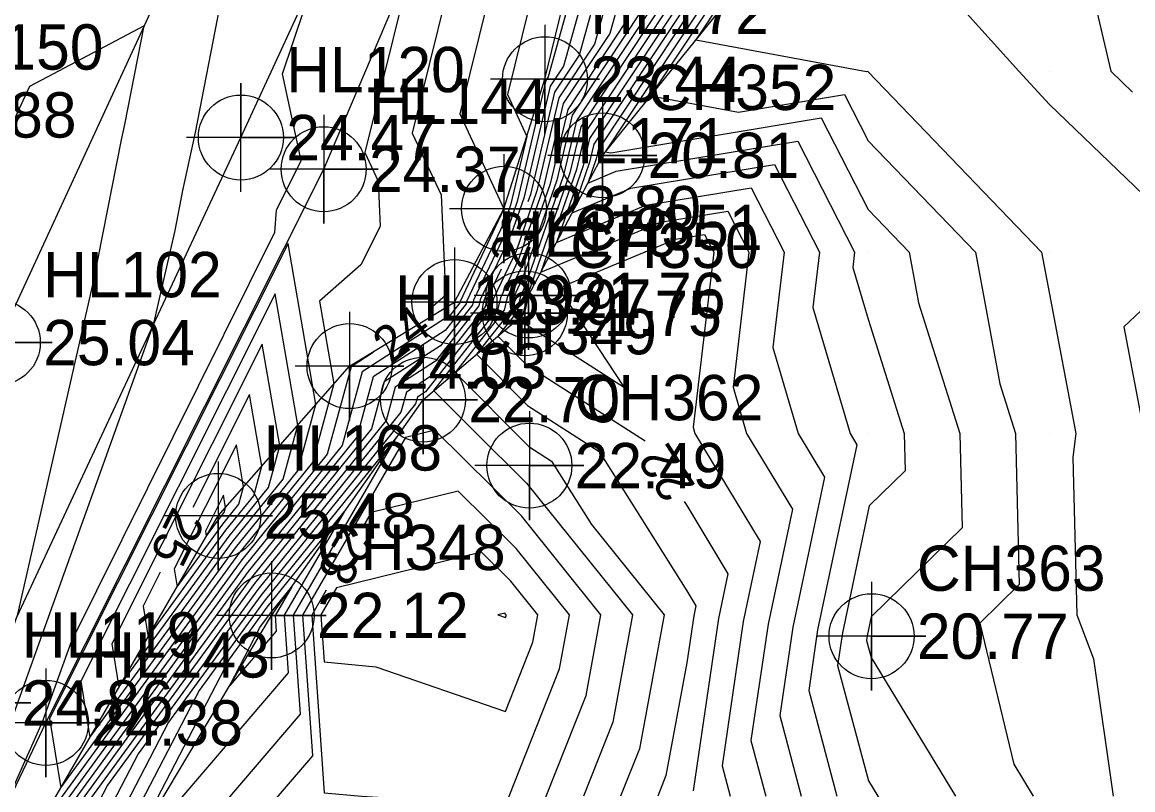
# Model space of a CAD drawing. Extents: x 2531902 to 2533249, y 715219 to 716099.
# Drawn here: x 2532833.3 to 2532894.6, y 715530.4 to 715572.7 of the extents above; entities that cross this region are included whole.
import ezdxf

# ---------------------------------------------------------------- set-up
doc = ezdxf.new("R2010")
doc.units = 0
for name, color, linetype in [('DTM Contours Major', 7, 'Continuous'), ('DTM Contours Major Text', 7, 'Continuous'), ('DTM Contours Minor', 7, 'Continuous'), ('Exist DTM Breakline', 7, 'Continuous'), ('Exist DTM Breakline Cogo Elevation', 7, 'Continuous'), ('Exist DTM Breakline Cogo Number', 7, 'Continuous'), ('Exist DTM Breakline Cogo Point CELL', 7, 'Continuous'), ('Exist DTM Crownline', 7, 'Continuous'), ('Exist DTM Crownline Cogo Elevation', 7, 'Continuous'), ('Exist DTM Crownline Cogo Number', 7, 'Continuous'), ('Exist DTM Crownline Cogo Point CELL', 7, 'Continuous'), ('Exist DTM Drainline', 7, 'Continuous'), ('Exist DTM QL2 LIDAR Elevation Point', 7, 'Continuous'), ('Exist DTM Regular Point CELL', 7, 'Continuous'), ('Exist DTM Regular Point Cogo Elevation', 7, 'Continuous'), ('Exist DTM Regular Point Cogo Number', 7, 'Continuous'), ('Exist Roads Soil', 7, 'Continuous'), ('Exist Roads Soil Cogo Elevation', 7, 'Continuous'), ('Exist Roads Soil Cogo Number', 7, 'Continuous'), ('Exist Roads Soil Cogo Point CELL', 7, 'Continuous')]:
    doc.layers.add(name, color=color, linetype=linetype)

msp = doc.modelspace()

# ---------------------------------------------------------------- linework, layer by layer
at = {"layer": 'DTM Contours Major'}
for points in [[(2532879.709, 715603.376), (2532880.035, 715601.904), (2532879.521, 715599.169), (2532875.357, 715584.903), (2532873.774, 715581.219), (2532872.563, 715576.881), (2532865.12, 715565.648), (2532865.005, 715565.165), (2532864.538, 715563.817), (2532866.109, 715564.472), (2532876.127, 715566.127), (2532879.261, 715560), (2532879.163, 715559.163), (2532880, 715556.314), (2532881.996, 715550), (2532882.045, 715547.955), (2532880.069, 715546.014), (2532878.589, 715539.012), (2532878.323, 715537.208), (2532880.019, 715530.852), (2532880.537, 715530), (2532884.93, 715525.355)], [(2532860.489, 715589.315), (2532854.864, 715566.571), (2532856.448, 715563.165), (2532856.685, 715557.77), (2532856.556, 715557.51), (2532855.869, 715556.906)], [(2532867.358, 715582.696), (2532864.059, 715570.874), (2532862.711, 715568.84), (2532861.373, 715563.194), (2532861.231, 715562.783)], [(2532891.363, 715578.637), (2532893.391, 715570), (2532894.583, 715568.829)], [(2532868.311, 715573.877), (2532863.916, 715567.244), (2532863.189, 715564.179), (2532861.114, 715558.192), (2532860.826, 715557.582), (2532860.63, 715556.707), (2532859.584, 715555.378), (2532861.153, 715553.803), (2532867.706, 715549.609)], [(2532859.76, 715559.069), (2532858.982, 715557.418), (2532858.885, 715556.987), (2532855.863, 715553.145), (2532854.536, 715552.293), (2532854.233, 715551.181), (2532846.335, 715541.407), (2532839.735, 715532.347), (2532834.358, 715521.981), (2532833.738, 715520.526), (2532830.433, 715512.849), (2532827.558, 715506.11), (2532817.964, 715483.849), (2532817.883, 715483.663), (2532814.824, 715476.471), (2532814.021, 715474.607), (2532812.807, 715471.747)], [(2532852.707, 715554.475), (2532851.483, 715553.69), (2532850.174, 715548.876), (2532845.457, 715543.04), (2532832.264, 715524.93), (2532832.181, 715525.441), (2532831.738, 715524.486), (2532829.801, 715519.928), (2532829.786, 715519.892), (2532829.784, 715519.888), (2532819.752, 715496.379), (2532817.176, 715490.403), (2532816.595, 715489.055), (2532815.78, 715487.139), (2532807.285, 715467.428)], [(2532844.58, 715544.674), (2532846.114, 715546.572), (2532846.556, 715548.197), (2532845.874, 715552.157), (2532842.749, 715545.932)], [(2532860.148, 715529.852), (2532860.204, 715530), (2532862.979, 715537.021), (2532863.528, 715540), (2532860.587, 715543.663), (2532857.388, 715546.821), (2532852.59, 715545.641), (2532852.118, 715544.827)], [(2532869.864, 715546.253), (2532870, 715546.036), (2532872.274, 715542.274), (2532871.751, 715539.799), (2532870.351, 715530.304)], [(2532840.954, 715542.358), (2532840.011, 715540.481), (2532840.289, 715538.783), (2532844.58, 715544.674)], [(2532850.111, 715541.367), (2532849.314, 715539.994), (2532850, 715530.189), (2532852.082, 715530), (2532860, 715529.511), (2532860.148, 715529.852)]]:
    msp.add_lwpolyline(points, dxfattribs=at)
at = {"layer": 'DTM Contours Minor'}
for points in [[(2532829.193, 715527.168), (2532831.066, 715530.483), (2532832.888, 715534.551), (2532840.608, 715556.07), (2532841.778, 715561.209), (2532842.211, 715563.408), (2532842.911, 715566.611), (2532846.93, 715587.374), (2532840.977, 715584.212), (2532835.804, 715579.873), (2532834.96, 715580.492), (2532831.285, 715580.854), (2532824.389, 715570.413), (2532821.155, 715572.227), (2532816.163, 715564.797), (2532811.044, 715550.341), (2532806.188, 715529.933), (2532808.716, 715532.979), (2532806.85, 715527.886)], [(2532866.716, 715582.844), (2532863.208, 715570.273), (2532862.47, 715569.16), (2532861.01, 715562.996), (2532860.318, 715561.001), (2532858.613, 715557.385), (2532858.536, 715557.043), (2532856.136, 715553.991), (2532853.925, 715552.572), (2532853.421, 715550.72), (2532846.159, 715541.733), (2532838.054, 715530.607), (2532833.817, 715522.439)], [(2532866.074, 715582.991), (2532862.358, 715569.672), (2532862.23, 715569.479), (2532860.646, 715562.799), (2532860.185, 715561.469), (2532858.244, 715557.353), (2532858.187, 715557.099), (2532856.409, 715554.838), (2532853.315, 715552.851), (2532852.609, 715550.259), (2532845.984, 715542.06), (2532836.372, 715528.866)], [(2532861.16, 715582.492), (2532857.486, 715567.638), (2532859.92, 715562.405), (2532857.506, 715557.287), (2532857.489, 715557.211), (2532856.954, 715556.531), (2532852.094, 715553.41), (2532850.985, 715549.337), (2532845.633, 715542.713), (2532833.009, 715525.385)], [(2532867.999, 715582.548), (2532864.909, 715571.474), (2532862.952, 715568.521), (2532861.736, 715563.391), (2532860.583, 715560.064), (2532859.35, 715557.451), (2532859.234, 715556.931), (2532855.59, 715552.298), (2532855.146, 715552.013), (2532855.045, 715551.642), (2532846.51, 715541.08), (2532841.417, 715534.088), (2532834.899, 715521.523)], [(2532868.641, 715582.401), (2532865.759, 715572.075), (2532863.193, 715568.202), (2532862.099, 715563.588), (2532860.716, 715559.596), (2532859.719, 715557.483), (2532859.583, 715556.875), (2532856.041, 715552.372), (2532858.29, 715550.115), (2532861.166, 715547.275), (2532867.008, 715540), (2532865.917, 715534.083), (2532864.303, 715530)], [(2532869.282, 715582.253), (2532866.61, 715572.676), (2532863.434, 715567.883), (2532862.463, 715563.785), (2532860.848, 715559.128), (2532860.088, 715557.516), (2532859.932, 715556.819), (2532857.222, 715553.374), (2532861.288, 715549.292), (2532862.548, 715548.486), (2532864.74, 715544.991), (2532868.748, 715540), (2532867.386, 715532.614), (2532866.353, 715530)], [(2532880, 715579.23), (2532888.321, 715570), (2532890, 715568.157), (2532898.484, 715560), (2532894.102, 715555.898), (2532895.225, 715550)], [(2532875.114, 715578.683), (2532870.505, 715571.726), (2532879.918, 715569.974), (2532879.985, 715569.985), (2532880, 715569.956), (2532889.573, 715560), (2532890, 715557.691), (2532891.464, 715550), (2532891.301, 715548.699), (2532891.525, 715540), (2532892.427, 715537.573), (2532893.519, 715530)], [(2532874.264, 715578.082), (2532868.006, 715568.638), (2532872.861, 715567.734), (2532878.699, 715568.699), (2532880, 715566.156), (2532885.919, 715560), (2532887.262, 715552.738), (2532888.127, 715550), (2532888.329, 715541.671), (2532886.161, 715539.541), (2532888.038, 715531.766), (2532889.113, 715530)], [(2532873.414, 715577.482), (2532865.508, 715565.55), (2532865.804, 715565.495), (2532877.413, 715567.413), (2532880, 715562.356), (2532882.265, 715560), (2532882.779, 715557.221), (2532885.062, 715550), (2532885.187, 715544.813), (2532880.175, 715539.89), (2532879.956, 715538.855), (2532879.917, 715538.588), (2532880.168, 715537.649), (2532884.825, 715530)], [(2532871.713, 715576.28), (2532864.879, 715565.967), (2532864.642, 715564.968), (2532863.675, 715562.179), (2532866.925, 715563.533), (2532874.841, 715564.841), (2532877.318, 715560), (2532876.96, 715556.96), (2532879.005, 715550), (2532879.38, 715549.38), (2532877.221, 715539.17), (2532876.728, 715535.827), (2532878.283, 715530)], [(2532854.851, 715576.054), (2532852.242, 715565.505), (2532852.977, 715563.925), (2532853.087, 715561.423), (2532852.031, 715559.304), (2532849.753, 715557.298), (2532850.538, 715552.738), (2532849.362, 715548.415), (2532845.282, 715543.367), (2532833.869, 715527.7)], [(2532870.862, 715575.68), (2532864.638, 715566.286), (2532864.279, 715564.771), (2532862.813, 715560.54), (2532867.742, 715562.595), (2532873.555, 715563.555), (2532875.374, 715560), (2532874.757, 715554.757), (2532876.155, 715550), (2532877.604, 715547.604), (2532875.854, 715539.327), (2532875.134, 715534.446), (2532876.32, 715530)], [(2532831.254, 715526.912), (2532834.471, 715534.097), (2532836.06, 715538.527), (2532847.289, 715561.12), (2532847.38, 715562.333), (2532848.728, 715565.06), (2532847.705, 715569.849), (2532849.505, 715575.216)], [(2532861.729, 715575.26), (2532860.108, 715568.704), (2532861.182, 715566.394), (2532860.283, 715562.602), (2532860.053, 715561.937), (2532857.875, 715557.32), (2532857.838, 715557.155), (2532856.681, 715555.684), (2532852.704, 715553.131), (2532851.797, 715549.798), (2532845.808, 715542.387), (2532834.691, 715527.125)], [(2532870.012, 715575.079), (2532864.397, 715566.606), (2532863.916, 715564.573), (2532861.95, 715558.902), (2532868.559, 715561.656), (2532872.269, 715562.269), (2532873.43, 715560), (2532872.554, 715552.554), (2532873.305, 715550), (2532875.827, 715545.827), (2532874.486, 715539.484), (2532873.54, 715533.066), (2532874.358, 715530)], [(2532869.161, 715574.478), (2532864.156, 715566.925), (2532863.552, 715564.376), (2532861.246, 715557.724), (2532861.195, 715557.614), (2532860.979, 715556.651), (2532860.766, 715556.38), (2532861.086, 715556.058), (2532866.576, 715552.544), (2532863.312, 715557.481), (2532863.214, 715558.15), (2532869.375, 715560.718), (2532870.983, 715560.983), (2532871.486, 715560), (2532870.351, 715550.351), (2532870.454, 715550), (2532874.051, 715544.051), (2532873.118, 715539.641), (2532871.946, 715531.685), (2532872.395, 715530)], [(2532867.46, 715573.277), (2532863.675, 715567.563), (2532862.826, 715563.982), (2532860.981, 715558.66), (2532860.457, 715557.549), (2532860.281, 715556.763), (2532858.403, 715554.376), (2532861.221, 715551.547), (2532865.171, 715549.019), (2532870, 715541.321), (2532870.498, 715540.498), (2532870.383, 715539.956), (2532870, 715537.357), (2532868.855, 715531.145), (2532868.402, 715530)], [(2532831.305, 715535.005), (2532833.109, 715540.035), (2532837.283, 715558.365), (2532838.827, 715566.205), (2532839.01, 715567.046), (2532840.066, 715572.499), (2532836.641, 715570.68), (2532833.755, 715569.147), (2532825.717, 715551.878), (2532819.573, 715531.179), (2532818.415, 715528.706), (2532817.741, 715525.005), (2532824.494, 715527.585), (2532827.83, 715528.659), (2532830.879, 715534.055), (2532831.305, 715535.005)], [(2532845.106, 715543.694), (2532848.55, 715547.954), (2532849.542, 715551.603), (2532848.011, 715560.491), (2532834.851, 715534.283), (2532835.474, 715530.471), (2532845.106, 715543.694)], [(2532844.931, 715544.02), (2532847.738, 715547.494), (2532848.547, 715550.468), (2532847.299, 715557.713), (2532836.571, 715536.349), (2532837.079, 715533.242), (2532844.931, 715544.02)], [(2532844.755, 715544.347), (2532846.926, 715547.033), (2532847.552, 715549.332), (2532846.587, 715554.935), (2532838.291, 715538.415), (2532838.684, 715536.013), (2532844.755, 715544.347)], [(2532861.634, 715528.366), (2532862.254, 715530), (2532864.448, 715535.552), (2532865.268, 715540), (2532860.877, 715545.469), (2532856.099, 715550.184), (2532854.496, 715549.79), (2532848.81, 715539.99), (2532849.353, 715532.23), (2532844.346, 715526.378), (2532836.981, 715520.592), (2532837.698, 715515.809), (2532834.137, 715510.013), (2532840, 715504.576), (2532843.976, 715506.024), (2532847.438, 715510), (2532848.56, 715511.44), (2532850, 715515.758), (2532852.166, 715517.834), (2532853.169, 715520), (2532855.089, 715524.911), (2532860, 715524.608), (2532861.634, 715528.366)], [(2532838.54, 715522.659), (2532848.688, 715534.52), (2532848.305, 715539.985), (2532854.009, 715549.816), (2532846.686, 715540.753), (2532843.098, 715535.829), (2532835.44, 715521.066)], [(2532844.404, 715545), (2532845.302, 715546.111), (2532845.561, 715547.062), (2532845.162, 715549.378), (2532841.732, 715542.548), (2532841.894, 715541.554), (2532844.404, 715545)], [(2532844.229, 715545.327), (2532844.49, 715545.65), (2532844.565, 715545.926), (2532844.449, 715546.6), (2532843.452, 715544.614), (2532843.499, 715544.325), (2532844.229, 715545.327)], [(2532838.784, 715526.01), (2532844.78, 715537.569), (2532846.861, 715540.427), (2532851.11, 715545.684), (2532847.801, 715539.981), (2532848.023, 715536.81), (2532838.784, 715526.01)], [(2532861.51, 715538.49), (2532861.788, 715540), (2532860.298, 715541.857), (2532858.676, 715543.457), (2532850.685, 715541.491), (2532849.819, 715539.998), (2532850, 715537.406), (2532852.853, 715537.147), (2532860, 715534.669), (2532861.51, 715538.49)], [(2532844.804, 715536.115), (2532846.461, 715539.31), (2532847.037, 715540.1), (2532848.211, 715541.553), (2532847.296, 715539.977), (2532847.358, 715539.1), (2532844.804, 715536.115)], [(2532860.041, 715539.959), (2532860.049, 715540), (2532860.008, 715540.05), (2532859.964, 715540.094), (2532859.583, 715540), (2532860, 715539.855), (2532860.041, 715539.959)]]:
    msp.add_lwpolyline(points, dxfattribs=at)
at = {"layer": 'Exist DTM Breakline'}
for points in [[(2532724.848, 715291.321), (2532733.023, 715306.739), (2532748.288, 715340.34), (2532764.781, 715374.811), (2532780.299, 715409.224), (2532792.312, 715436.261), (2532804.438, 715463.384), (2532816.887, 715492.808), (2532831.807, 715524.14), (2532844.157, 715545.461), (2532851.404, 715553.726), (2532857.189, 715557.259), (2532859.92, 715562.405), (2532862.179, 715569.546), (2532865.484, 715583.127), (2532870.058, 715596.163), (2532872.225, 715604.998), (2532872.305, 715609.165), (2532872.164, 715614.117)], [(2532723.234, 715295.769), (2532728.306, 715306.009), (2532744.245, 715339.708), (2532761.528, 715374.58), (2532778.005, 715411.382), (2532790.122, 715438.182), (2532802.798, 715466.193), (2532818.35, 715499.828), (2532834.653, 715534.045), (2532849.974, 715564.583), (2532860.602, 715589.58), (2532870.296, 715613.283)]]:
    msp.add_lwpolyline(points, dxfattribs=at)
at = {"layer": 'Exist DTM Breakline Cogo Point CELL'}
for points in [[(2532862.179, 715572.546), (2532862.179, 715566.546), (2532862.179, 715569.546), (2532865.179, 715569.546), (2532859.179, 715569.546)], [(2532865.345, 715568.349), (2532865.345, 715562.349), (2532865.345, 715565.349), (2532868.345, 715565.349), (2532862.345, 715565.349)], [(2532849.974, 715567.583), (2532849.974, 715561.583), (2532849.974, 715564.583), (2532852.974, 715564.583), (2532846.974, 715564.583)], [(2532859.92, 715565.405), (2532859.92, 715559.405), (2532859.92, 715562.405), (2532862.92, 715562.405), (2532856.92, 715562.405)], [(2532857.189, 715560.259), (2532857.189, 715554.259), (2532857.189, 715557.259), (2532860.189, 715557.259), (2532854.189, 715557.259)], [(2532861.275, 715560.621), (2532861.275, 715554.621), (2532861.275, 715557.621), (2532864.275, 715557.621), (2532858.275, 715557.621)], [(2532861.069, 715559.637), (2532861.069, 715553.637), (2532861.069, 715556.637), (2532864.069, 715556.637), (2532858.069, 715556.637)], [(2532851.404, 715556.726), (2532851.404, 715550.726), (2532851.404, 715553.726), (2532854.404, 715553.726), (2532848.404, 715553.726)], [(2532855.453, 715554.873), (2532855.453, 715548.873), (2532855.453, 715551.873), (2532858.453, 715551.873), (2532852.453, 715551.873)], [(2532844.157, 715548.461), (2532844.157, 715542.461), (2532844.157, 715545.461), (2532847.157, 715545.461), (2532841.157, 715545.461)], [(2532847.104, 715542.975), (2532847.104, 715536.975), (2532847.104, 715539.975), (2532850.104, 715539.975), (2532844.104, 715539.975)], [(2532834.653, 715537.045), (2532834.653, 715531.045), (2532834.653, 715534.045), (2532837.653, 715534.045), (2532831.653, 715534.045)]]:
    msp.add_lwpolyline(points, dxfattribs=at)
for centre in [(2532862.179, 715569.546), (2532865.345, 715565.349), (2532849.974, 715564.583), (2532859.92, 715562.405), (2532857.189, 715557.259), (2532861.275, 715557.621), (2532861.069, 715556.637), (2532851.404, 715553.726), (2532855.453, 715551.873), (2532844.157, 715545.461), (2532847.104, 715539.975), (2532834.653, 715534.045)]:
    msp.add_circle(centre, 2.344, dxfattribs=at)
at = {"layer": 'Exist DTM Crownline'}
msp.add_lwpolyline([(2532860.933, 715617.416), (2532850.19, 715594.439), (2532832.001, 715555.022), (2532815.132, 715519.513), (2532800.101, 715487.53), (2532784.397, 715453.866), (2532768.28, 715419.409), (2532752.301, 715384.909), (2532738.247, 715354.553), (2532722.592, 715320.784), (2532713.598, 715300.468)], dxfattribs=at)
at = {"layer": 'Exist DTM Crownline Cogo Point CELL'}
msp.add_lwpolyline([(2532832.001, 715558.022), (2532832.001, 715552.022), (2532832.001, 715555.022), (2532835.001, 715555.022), (2532829.001, 715555.022)], dxfattribs=at)
msp.add_circle((2532832.001, 715555.022), 2.344, dxfattribs=at)
at = {"layer": 'Exist DTM Drainline'}
msp.add_lwpolyline([(2532802.275, 715448.149), (2532818.09, 715482.797), (2532835.704, 715520.842), (2532847.104, 715539.975), (2532855.453, 715551.873), (2532861.069, 715556.637), (2532861.275, 715557.621), (2532865.345, 715565.349), (2532877.493, 715580.363), (2532883.638, 715600.477), (2532881.519, 715610.883), (2532882.285, 715614.354)], dxfattribs=at)
at = {"layer": 'Exist DTM QL2 LIDAR Elevation Point'}
for p, q in [((2532880, 715570), (2532880, 715570)), ((2532890, 715570), (2532890, 715570)), ((2532870, 715560), (2532870, 715560)), ((2532880, 715560), (2532880, 715560)), ((2532890, 715560), (2532890, 715560)), ((2532870, 715550), (2532870, 715550)), ((2532880, 715550), (2532880, 715550)), ((2532890, 715550), (2532890, 715550)), ((2532850, 715540), (2532850, 715540)), ((2532860, 715540), (2532860, 715540)), ((2532870, 715540), (2532870, 715540)), ((2532890, 715540), (2532890, 715540))]:
    msp.add_line(p, q, dxfattribs=at)
at = {"layer": 'Exist DTM Regular Point CELL'}
for points in [[(2532861.32, 715551.236), (2532861.32, 715545.236), (2532861.32, 715548.236), (2532864.32, 715548.236), (2532858.32, 715548.236)], [(2532880.194, 715541.828), (2532880.194, 715535.828), (2532880.194, 715538.828), (2532883.194, 715538.828), (2532877.194, 715538.828)]]:
    msp.add_lwpolyline(points, dxfattribs=at)
for centre in [(2532861.32, 715548.236), (2532880.194, 715538.828)]:
    msp.add_circle(centre, 2.344, dxfattribs=at)
at = {"layer": 'Exist Roads Soil'}
msp.add_lwpolyline([(2532718.476, 715296.339), (2532722.407, 715303.928), (2532737.169, 715334.721), (2532753.884, 715369.29), (2532769.727, 715403.733), (2532784.984, 715435.426), (2532799.766, 715466.715), (2532814.686, 715500.17), (2532830.822, 715535.144), (2532845.407, 715566.333), (2532858.269, 715594.216), (2532867.389, 715615.563), (2532854.208, 715621.565)], dxfattribs=at)
at = {"layer": 'Exist Roads Soil Cogo Point CELL'}
for points in [[(2532845.407, 715563.333), (2532845.407, 715569.333), (2532845.407, 715566.333), (2532848.407, 715566.333), (2532842.407, 715566.333)], [(2532830.822, 715532.144), (2532830.822, 715538.144), (2532830.822, 715535.144), (2532833.822, 715535.144), (2532827.822, 715535.144)]]:
    msp.add_lwpolyline(points, dxfattribs=at)
msp.add_circle((2532845.407, 715566.333), 2.344, dxfattribs=at)

# ---------------------------------------------------------------- texts
at = {"layer": 'DTM Contours Major Text'}
for s, rotation, p in [('23', 68.4016, (2532860.906, 715559.01)), ('24', 37.54659, (2532853.685, 715553.798)), ('22', 122.74649, (2532870.524, 715547.117)), ('25', 243.33649, (2532841.689, 715546.05)), ('23', 239.87677, (2532851.068, 715545.008))]:
    msp.add_text(s, height=2, rotation=rotation, dxfattribs=at).set_placement(p)
at = {"layer": 'Exist DTM Breakline Cogo Elevation'}
for s, p in [('23.44', (2532864.679, 715568.296)), ('24.88', (2532827.978, 715566.326)), ('20.81', (2532867.845, 715564.099)), ('24.37', (2532852.474, 715563.333)), ('23.80', (2532862.42, 715561.155)), ('23.97', (2532859.689, 715556.009)), ('21.76', (2532863.775, 715556.371)), ('21.75', (2532863.569, 715555.387)), ('24.03', (2532853.904, 715552.476)), ('22.70', (2532857.953, 715550.623)), ('25.48', (2532846.657, 715544.211)), ('22.12', (2532849.604, 715538.725)), ('24.38', (2532837.153, 715532.795))]:
    msp.add_text(s, height=2.5, dxfattribs=at).set_placement(p)
at = {"layer": 'Exist DTM Breakline Cogo Number'}
for s, p in [('HL172', (2532864.679, 715572.046)), ('HL150', (2532827.978, 715570.076)), ('CH352', (2532867.845, 715567.849)), ('HL144', (2532852.474, 715567.083)), ('HL171', (2532862.42, 715564.905)), ('CH351', (2532863.775, 715560.121)), ('HL170', (2532859.689, 715559.759)), ('CH350', (2532863.569, 715559.137)), ('HL169', (2532853.904, 715556.226)), ('CH349', (2532857.953, 715554.373)), ('HL168', (2532846.657, 715547.961)), ('CH348', (2532849.604, 715542.475)), ('HL143', (2532837.153, 715536.545))]:
    msp.add_text(s, height=2.5, dxfattribs=at).set_placement(p)
at = {"layer": 'Exist DTM Crownline Cogo Elevation'}
msp.add_text('25.04', height=2.5, dxfattribs=at).set_placement((2532834.501, 715553.772))
at = {"layer": 'Exist DTM Crownline Cogo Number'}
msp.add_text('HL102', height=2.5, dxfattribs=at).set_placement((2532834.501, 715557.522))
at = {"layer": 'Exist DTM Regular Point Cogo Elevation'}
for s, p in [('22.49', (2532863.82, 715546.986)), ('20.77', (2532882.694, 715537.578))]:
    msp.add_text(s, height=2.5, dxfattribs=at).set_placement(p)
at = {"layer": 'Exist DTM Regular Point Cogo Number'}
for s, p in [('CH362', (2532863.82, 715550.736)), ('CH363', (2532882.694, 715541.328))]:
    msp.add_text(s, height=2.5, dxfattribs=at).set_placement(p)
at = {"layer": 'Exist Roads Soil Cogo Elevation'}
for s, p in [('24.47', (2532847.907, 715565.083)), ('24.86', (2532833.322, 715533.894))]:
    msp.add_text(s, height=2.5, dxfattribs=at).set_placement(p)
at = {"layer": 'Exist Roads Soil Cogo Number'}
for s, p in [('HL120', (2532847.907, 715568.833)), ('HL119', (2532833.322, 715537.644))]:
    msp.add_text(s, height=2.5, dxfattribs=at).set_placement(p)

doc.saveas('drawing.dxf')
